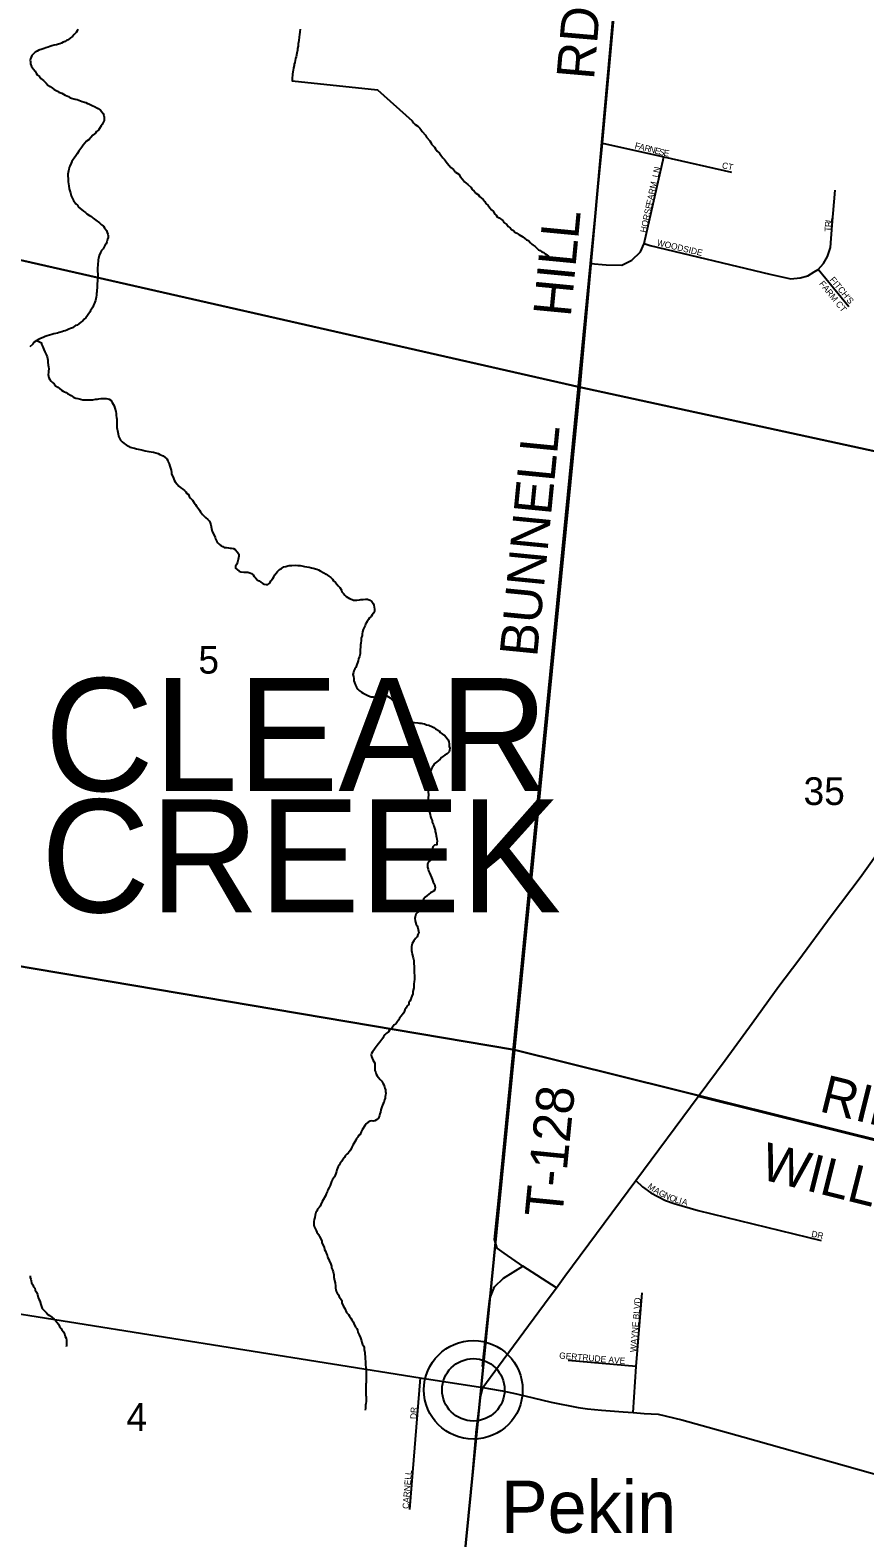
# Model space of a CAD drawing. Extents: x 1310247 to 1664935, y 284496 to 704931.
# Drawn here: x 1485468 to 1492120, y 550670 to 562696 of the extents above; entities that cross this region are included whole.
import ezdxf

# ---------------------------------------------------------------- set-up
doc = ezdxf.new("R2010")
doc.units = 0
for name, color, linetype in [('GM_P_State_Location', 7, 'Continuous'), ('GM_X_Airport_Location_Class_2', 7, 'Continuous'), ('GM_X_County', 7, 'Continuous'), ('GM_X_County_Subdivision_Text', 7, 'Continuous'), ('GM_X_Interstate_Route', 7, 'Continuous'), ('GM_X_Interstate_Shield', 7, 'Continuous'), ('GM_X_Major_River_Text', 7, 'Continuous'), ('GM_X_Minor_River_Text', 7, 'Continuous'), ('GM_X_State_Location', 7, 'Continuous'), ('GM_X_Township_Subdivision', 7, 'Continuous'), ('GM_X_Unincorporated', 7, 'Continuous'), ('GM_X_US_Location', 7, 'Continuous')]:
    doc.layers.add(name, color=color, linetype=linetype)

msp = doc.modelspace()

# ---------------------------------------------------------------- linework, layer by layer
at = {"layer": 'GM_X_County'}
for points in [[(1484985, 566465), (1490329, 565207), (1489850, 559847), (1484514, 561059)], [(1490329, 565207), (1495789, 564325), (1495337, 558653), (1489850, 559847)], [(1489850, 559847), (1489328, 554562), (1483996, 555463), (1484514, 561059)], [(1489850, 559847), (1495337, 558653), (1494845, 553189), (1489328, 554562)], [(1483996, 555463), (1489328, 554562), (1488797, 549176), (1483405, 549963)], [(1489328, 554562), (1494845, 553189), (1494321, 547636), (1488797, 549176)]]:
    msp.add_lwpolyline(points, close=True, dxfattribs=at)
at = {"layer": 'GM_X_County_Subdivision_Text'}
for points in [[(1489205, 553412), (1489935, 560833), (1490030, 561795), (1490223, 563932)], [(1493040, 553628), (1491765, 553947), (1490792, 554191)], [(1477698, 553888), (1481196, 553171), (1483684, 552728), (1488576, 551945), (1488918, 551893)], [(1489663, 552665), (1489396, 552837), (1489247, 552940), (1489191, 552981), (1489169, 553048), (1489205, 553412)], [(1489073, 552035), (1489121, 552487), (1489131, 552578), (1489168, 552673), (1489240, 552740), (1489396, 552837)], [(1488918, 551893), (1489075, 551869), (1489215, 551844), (1489232, 551841)], [(1489232, 551841), (1489344, 551817), (1489621, 551753), (1489837, 551709), (1489911, 551698), (1490021, 551688), (1490193, 551675), (1490275, 551669), (1490362, 551662), (1490474, 551655), (1490663, 551612), (1491149, 551474), (1491959, 551246), (1492457, 551105)]]:
    msp.add_lwpolyline(points, dxfattribs=at)
at = {"layer": 'GM_X_Interstate_Shield'}
for points in [[(1490792, 554191), (1491006, 554481), (1491222, 554775), (1491436, 555069), (1491593, 555280), (1491851, 555630), (1492083, 555937), (1492275, 556204), (1492413, 556384), (1492492, 556480), (1492583, 556587), (1492745, 556782), (1492872, 556936), (1492951, 557037), (1493117, 557226), (1493290, 557400)], [(1489730, 552756), (1490294, 553519), (1490792, 554191)], [(1489605, 552587), (1489663, 552665), (1489730, 552756)], [(1489200, 552038), (1489605, 552587)], [(1489024, 551505), (1489024, 551511), (1489056, 551791), (1489075, 551869), (1489200, 552038)], [(1488528, 546481), (1488540, 546598), (1488588, 547140), (1488643, 547633), (1488667, 547918), (1488720, 548414), (1488751, 548731), (1488811, 549295), (1488864, 549845), (1488920, 550420), (1488962, 550827), (1488990, 551137), (1489024, 551505)]]:
    msp.add_lwpolyline(points, dxfattribs=at)
at = {"layer": 'GM_X_Major_River_Text'}
msp.add_line((1489000, 551850), (1489000, 551850), dxfattribs=at)
at = {"layer": 'GM_X_Minor_River_Text'}
for points in [[(1485848, 562703), (1485842, 562691), (1485834, 562678), (1485819, 562662), (1485807, 562646), (1485791, 562635), (1485772, 562619), (1485760, 562615), (1485748, 562604), (1485731, 562600), (1485719, 562592), (1485705, 562587), (1485693, 562583), (1485677, 562579), (1485659, 562576), (1485642, 562570), (1485626, 562564), (1485612, 562561), (1485594, 562555), (1485580, 562550), (1485565, 562544), (1485537, 562537)], [(1487620, 562703), (1487618, 562681), (1487615, 562657), (1487613, 562643), (1487610, 562611), (1487608, 562599), (1487605, 562587), (1487605, 562569), (1487598, 562549), (1487598, 562535), (1487593, 562511), (1487587, 562483), (1487584, 562469), (1487577, 562437), (1487573, 562425), (1487573, 562413), (1487568, 562395), (1487564, 562375), (1487561, 562363), (1487559, 562345), (1487559, 562333), (1487556, 562319), (1487556, 562303), (1487556, 562291), (1488236, 562220), (1488514, 561972), (1488524, 561956), (1488536, 561944), (1488558, 561929), (1488573, 561915), (1488583, 561902), (1488593, 561886), (1488618, 561859), (1488626, 561843), (1488653, 561812), (1488661, 561800), (1488668, 561786), (1488692, 561761), (1488699, 561749), (1488711, 561731), (1488731, 561714), (1488740, 561698), (1488758, 561677), (1488771, 561665), (1488779, 561653), (1488791, 561634), (1488808, 561616), (1488822, 561601), (1488842, 561583), (1488859, 561564), (1488885, 561546), (1488896, 561529), (1488914, 561507), (1488929, 561486)], [(1485537, 562537), (1485525, 562527), (1485507, 562521), (1485494, 562506), (1485482, 562494), (1485476, 562480), (1485471, 562468), (1485469, 562456), (1485471, 562442), (1485472, 562428), (1485480, 562406), (1485495, 562385), (1485507, 562369), (1485516, 562352), (1485524, 562338), (1485542, 562326), (1485552, 562311), (1485563, 562303), (1485575, 562293), (1485597, 562274), (1485608, 562258), (1485628, 562247), (1485646, 562233), (1485660, 562222), (1485671, 562216), (1485685, 562208), (1485697, 562201), (1485721, 562193), (1485735, 562186), (1485747, 562176), (1485775, 562167), (1485788, 562157), (1485826, 562146), (1485842, 562142), (1485870, 562131), (1485882, 562127), (1485900, 562120), (1485912, 562118), (1485924, 562111), (1485936, 562107), (1485947, 562103), (1485969, 562092), (1485981, 562086), (1485999, 562077), (1486011, 562071), (1486029, 562057), (1486040, 562044), (1486050, 562030), (1486056, 562016), (1486057, 562002), (1486057, 561988), (1486057, 561974), (1486050, 561960), (1486042, 561944), (1486035, 561932), (1486021, 561912), (1486012, 561899), (1485998, 561887), (1485988, 561875), (1485969, 561857), (1485951, 561838), (1485938, 561824), (1485918, 561811), (1485903, 561795), (1485891, 561779), (1485879, 561763), (1485872, 561752), (1485856, 561730), (1485843, 561710), (1485833, 561694), (1485818, 561675), (1485810, 561663), (1485801, 561649), (1485795, 561635), (1485784, 561611), (1485780, 561599), (1485776, 561585), (1485773, 561573), (1485769, 561547), (1485768, 561531), (1485770, 561511), (1485772, 561499), (1485771, 561485), (1485773, 561471), (1485776, 561453), (1485780, 561431), (1485785, 561413), (1485789, 561398), (1485793, 561386), (1485794, 561374), (1485806, 561354), (1485814, 561338), (1485833, 561311), (1485845, 561299), (1485854, 561284), (1485878, 561264), (1485894, 561251), (1485909, 561241), (1485921, 561231), (1485941, 561218), (1485957, 561208)], [(1488929, 561486), (1488957, 561464), (1488979, 561443), (1488992, 561425), (1489006, 561410), (1489019, 561396), (1489041, 561381), (1489049, 561369), (1489078, 561344), (1489092, 561328), (1489100, 561313), (1489119, 561297), (1489133, 561279), (1489146, 561262), (1489160, 561248), (1489170, 561231), (1489181, 561219), (1489191, 561207), (1489205, 561198), (1489235, 561176), (1489244, 561161), (1489266, 561145), (1489278, 561130), (1489295, 561118), (1489305, 561106), (1489319, 561097), (1489331, 561085), (1489348, 561076), (1489362, 561066), (1489394, 561047), (1489410, 561035), (1489425, 561024), (1489439, 561018), (1489455, 561000), (1489467, 560989), (1489478, 560981), (1489494, 560970), (1489506, 560956), (1489520, 560944), (1489533, 560939), (1489547, 560927), (1489561, 560921), (1489573, 560912), (1489587, 560904), (1489599, 560894), (1489610, 560883)], [(1485957, 561208), (1485970, 561195), (1485992, 561179), (1486022, 561158), (1486035, 561145), (1486053, 561131), (1486061, 561119), (1486076, 561098), (1486082, 561082), (1486086, 561068), (1486089, 561056), (1486089, 561042), (1486084, 561028), (1486078, 561006), (1486074, 560992), (1486063, 560978), (1486059, 560966), (1486050, 560950), (1486038, 560937), (1486030, 560921), (1486019, 560899), (1486012, 560875), (1486010, 560863), (1486010, 560851), (1486007, 560835), (1486007, 560821), (1486006, 560799), (1486006, 560783), (1486006, 560771), (1486007, 560753), (1486007, 560737), (1486004, 560709), (1486004, 560695), (1486003, 560671), (1486003, 560655), (1486002, 560640), (1486000, 560622), (1486000, 560608), (1485997, 560594), (1485997, 560582), (1485994, 560566), (1485992, 560552), (1485990, 560540), (1485983, 560527), (1485979, 560513), (1485973, 560501), (1485968, 560485), (1485958, 560471), (1485950, 560459), (1485943, 560447), (1485937, 560435), (1485924, 560420), (1485912, 560402), (1485898, 560390), (1485889, 560378), (1485873, 560365), (1485857, 560353), (1485842, 560343), (1485830, 560340), (1485818, 560332), (1485806, 560322), (1485791, 560317), (1485777, 560311), (1485761, 560303), (1485747, 560298), (1485735, 560294), (1485720, 560288), (1485700, 560283), (1485686, 560279), (1485656, 560274), (1485640, 560268), (1485623, 560263), (1485605, 560257), (1485587, 560252), (1485571, 560244), (1485551, 560236), (1485536, 560229), (1485522, 560221), (1485500, 560206), (1485489, 560192), (1485465, 560170)], [(1485522, 560221), (1485558, 560202), (1485559, 560190), (1485567, 560176), (1485573, 560162), (1485578, 560147), (1485584, 560129), (1485594, 560115), (1485599, 560103), (1485603, 560091), (1485607, 560076), (1485608, 560062), (1485610, 560048), (1485613, 560024), (1485615, 560010), (1485617, 559994), (1485614, 559976), (1485614, 559964), (1485613, 559950), (1485615, 559936), (1485617, 559922), (1485624, 559909), (1485636, 559897), (1485646, 559885), (1485660, 559874), (1485671, 559858), (1485689, 559848), (1485701, 559837), (1485719, 559825), (1485730, 559816), (1485742, 559810), (1485754, 559804), (1485766, 559796), (1485794, 559781), (1485817, 559766), (1485833, 559760), (1485847, 559757), (1485869, 559751), (1485887, 559748), (1485901, 559748), (1485917, 559748), (1485935, 559747), (1485951, 559747), (1485967, 559748), (1485988, 559752), (1486004, 559753), (1486016, 559755), (1486032, 559757), (1486052, 559758), (1486074, 559758), (1486086, 559755), (1486098, 559751), (1486110, 559743), (1486121, 559726), (1486131, 559712), (1486139, 559698), (1486144, 559680), (1486150, 559653), (1486153, 559637), (1486155, 559623), (1486157, 559607), (1486158, 559593), (1486160, 559569), (1486159, 559555), (1486159, 559541), (1486160, 559527), (1486162, 559513), (1486164, 559501), (1486166, 559489), (1486169, 559476), (1486173, 559458), (1486180, 559442), (1486188, 559426), (1486202, 559411), (1486217, 559399), (1486233, 559388), (1486251, 559378), (1486263, 559370), (1486299, 559361), (1486315, 559356), (1486355, 559347), (1486366, 559345), (1486386, 559340), (1486414, 559336), (1486432, 559333), (1486452, 559329), (1486470, 559324), (1486488, 559318), (1486502, 559310), (1486528, 559299), (1486544, 559286), (1486557, 559276), (1486565, 559264), (1486569, 559252), (1486576, 559237), (1486582, 559217), (1486586, 559201), (1486593, 559185), (1486595, 559167), (1486596, 559153), (1486606, 559134)], [(1486606, 559134), (1486610, 559122), (1486617, 559106), (1486623, 559094), (1486639, 559075), (1486652, 559057), (1486668, 559046), (1486684, 559034), (1486697, 559024), (1486709, 559013), (1486717, 559001), (1486729, 558991), (1486736, 558977), (1486746, 558962), (1486762, 558946), (1486775, 558925), (1486785, 558913), (1486795, 558899), (1486806, 558884), (1486818, 558868), (1486827, 558854), (1486843, 558833), (1486853, 558821), (1486866, 558809), (1486884, 558792), (1486898, 558778), (1486903, 558766), (1486909, 558749), (1486914, 558721), (1486920, 558697), (1486929, 558677), (1486943, 558650), (1486946, 558638), (1486956, 558618), (1486964, 558606), (1486975, 558595), (1486991, 558583), (1487003, 558577), (1487015, 558570), (1487033, 558568), (1487049, 558565), (1487061, 558563), (1487073, 558563), (1487089, 558560), (1487103, 558554), (1487120, 558531), (1487130, 558515), (1487131, 558501), (1487127, 558473), (1487120, 558453), (1487116, 558437), (1487105, 558419), (1487105, 558405), (1487117, 558393), (1487134, 558381), (1487146, 558376), (1487172, 558372), (1487190, 558373), (1487204, 558373), (1487218, 558368), (1487232, 558362), (1487246, 558350), (1487254, 558337), (1487265, 558327), (1487281, 558309), (1487293, 558302), (1487307, 558292), (1487322, 558282), (1487334, 558277), (1487348, 558273), (1487362, 558275), (1487379, 558284), (1487387, 558304), (1487402, 558322), (1487410, 558334), (1487419, 558351), (1487439, 558377), (1487456, 558393), (1487472, 558402), (1487490, 558414), (1487505, 558417), (1487521, 558423), (1487533, 558425), (1487553, 558426), (1487579, 558428), (1487601, 558425), (1487621, 558425), (1487633, 558422), (1487655, 558418), (1487673, 558415), (1487693, 558411), (1487711, 558406), (1487725, 558404), (1487753, 558395), (1487767, 558391), (1487779, 558384), (1487810, 558368), (1487828, 558357), (1487848, 558341), (1487865, 558330), (1487879, 558316)], [(1487879, 558316), (1487887, 558304), (1487903, 558289), (1487912, 558277), (1487924, 558264), (1487936, 558250), (1487949, 558228), (1487953, 558216), (1487965, 558203), (1487976, 558189), (1487988, 558179), (1488000, 558170), (1488014, 558162), (1488034, 558153), (1488045, 558149), (1488059, 558149), (1488072, 558150), (1488092, 558152), (1488104, 558154), (1488122, 558155), (1488140, 558157), (1488156, 558156), (1488174, 558148), (1488192, 558137), (1488201, 558123), (1488207, 558109), (1488209, 558093), (1488212, 558077), (1488212, 558061), (1488205, 558045), (1488195, 558033), (1488185, 558019), (1488172, 558007), (1488164, 557994), (1488153, 557980), (1488141, 557958), (1488137, 557946), (1488128, 557926), (1488122, 557914), (1488117, 557896), (1488115, 557880), (1488113, 557868), (1488106, 557845), (1488105, 557828), (1488103, 557806), (1488101, 557792), (1488100, 557776), (1488098, 557754), (1488097, 557736), (1488097, 557722), (1488092, 557700), (1488086, 557682), (1488083, 557666), (1488077, 557649), (1488072, 557637), (1488064, 557613), (1488056, 557601), (1488049, 557585), (1488045, 557573), (1488040, 557555), (1488044, 557539), (1488047, 557523), (1488049, 557505), (1488053, 557493), (1488062, 557470), (1488068, 557456), (1488081, 557440), (1488091, 557427), (1488109, 557415), (1488121, 557407), (1488154, 557392), (1488166, 557387), (1488186, 557379), (1488202, 557377), (1488216, 557376), (1488232, 557380), (1488251, 557385), (1488265, 557389), (1488279, 557391), (1488297, 557390), (1488311, 557386), (1488325, 557379), (1488337, 557371), (1488354, 557355), (1488366, 557340), (1488380, 557328), (1488391, 557310), (1488401, 557295), (1488410, 557279), (1488416, 557263), (1488422, 557251), (1488433, 557238), (1488439, 557220), (1488437, 557206), (1488438, 557190), (1488452, 557184), (1488464, 557181), (1488488, 557177), (1488500, 557174), (1488516, 557174), (1488530, 557172)], [(1488530, 557172), (1488558, 557171), (1488570, 557169), (1488584, 557168), (1488596, 557166), (1488612, 557162), (1488628, 557155), (1488646, 557151), (1488674, 557138), (1488686, 557132), (1488699, 557123), (1488727, 557106), (1488737, 557094), (1488751, 557084), (1488770, 557071), (1488782, 557059), (1488799, 557034), (1488805, 557018), (1488807, 557004), (1488808, 556982), (1488812, 556968), (1488811, 556952), (1488807, 556940), (1488791, 556924), (1488772, 556913), (1488758, 556903), (1488746, 556893), (1488735, 556880), (1488719, 556868), (1488707, 556858), (1488688, 556843), (1488682, 556829), (1488673, 556813), (1488665, 556797), (1488656, 556773), (1488654, 556755), (1488649, 556731), (1488647, 556705), (1488646, 556687), (1488643, 556659), (1488643, 556645), (1488640, 556621), (1488642, 556595), (1488641, 556571), (1488642, 556545), (1488640, 556523), (1488640, 556511), (1488641, 556497), (1488643, 556484), (1488645, 556470), (1488650, 556458), (1488656, 556440), (1488659, 556424), (1488663, 556408), (1488671, 556391), (1488672, 556379), (1488682, 556357), (1488686, 556345), (1488691, 556331), (1488695, 556315), (1488696, 556303), (1488702, 556288), (1488704, 556270), (1488707, 556256), (1488709, 556244), (1488713, 556224), (1488710, 556212), (1488708, 556198), (1488692, 556194), (1488677, 556181), (1488675, 556169), (1488673, 556157), (1488672, 556139), (1488670, 556123), (1488669, 556109), (1488667, 556097), (1488663, 556085), (1488657, 556073), (1488644, 556061), (1488636, 556047), (1488635, 556031), (1488635, 556019), (1488639, 556003), (1488642, 555989), (1488652, 555973), (1488660, 555956), (1488667, 555936), (1488673, 555924), (1488680, 555900), (1488690, 555883), (1488693, 555871), (1488695, 555857), (1488693, 555841), (1488686, 555829), (1488674, 555823), (1488660, 555814), (1488646, 555804), (1488631, 555792), (1488617, 555781), (1488602, 555765), (1488598, 555751)], [(1488598, 555751), (1488596, 555739), (1488593, 555725), (1488591, 555707), (1488585, 555693), (1488580, 555681), (1488564, 555670), (1488554, 555658), (1488541, 555644), (1488537, 555624), (1488534, 555610), (1488536, 555594), (1488540, 555580), (1488545, 555562), (1488553, 555550), (1488558, 555535), (1488560, 555521), (1488562, 555509), (1488566, 555497), (1488559, 555481), (1488553, 555463), (1488538, 555450), (1488526, 555432), (1488513, 555410), (1488509, 555398), (1488508, 555386), (1488508, 555370), (1488508, 555354), (1488511, 555340), (1488513, 555326), (1488520, 555296), (1488526, 555275), (1488527, 555249), (1488529, 555229), (1488528, 555211), (1488529, 555185), (1488529, 555173), (1488531, 555157), (1488530, 555141), (1488530, 555125), (1488529, 555105), (1488527, 555089), (1488527, 555075), (1488526, 555057), (1488519, 555027), (1488519, 555009), (1488510, 554991), (1488506, 554977), (1488502, 554963), (1488493, 554951), (1488487, 554939), (1488485, 554925), (1488474, 554913), (1488466, 554896), (1488455, 554880), (1488449, 554866), (1488443, 554854), (1488434, 554842), (1488424, 554830), (1488412, 554815), (1488405, 554799), (1488395, 554787), (1488384, 554773), (1488370, 554762), (1488362, 554750), (1488351, 554736), (1488331, 554718), (1488325, 554706), (1488306, 554693), (1488294, 554681), (1488285, 554667), (1488279, 554655), (1488254, 554624), (1488242, 554606), (1488227, 554586), (1488219, 554575), (1488208, 554559), (1488196, 554547), (1488188, 554533), (1488187, 554521), (1488189, 554509), (1488195, 554495), (1488200, 554483), (1488208, 554469), (1488214, 554456), (1488216, 554444), (1488215, 554424), (1488215, 554410), (1488216, 554396), (1488222, 554380), (1488226, 554368), (1488235, 554356), (1488245, 554341), (1488257, 554325), (1488270, 554312), (1488280, 554296), (1488288, 554282), (1488293, 554268), (1488295, 554256), (1488301, 554244), (1488300, 554229)], [(1488300, 554229), (1488302, 554217), (1488300, 554201), (1488297, 554189), (1488297, 554177), (1488291, 554163), (1488288, 554141), (1488280, 554128), (1488267, 554100), (1488264, 554084), (1488260, 554066), (1488256, 554052), (1488253, 554038), (1488245, 554016), (1488228, 554003), (1488214, 553995), (1488202, 553993), (1488190, 553995), (1488178, 553994), (1488162, 553986), (1488147, 553972), (1488139, 553961), (1488114, 553925), (1488106, 553909), (1488097, 553887), (1488085, 553878), (1488080, 553866), (1488070, 553854), (1488064, 553842), (1488055, 553828), (1488047, 553816), (1488041, 553801), (1488032, 553787), (1488020, 553763), (1488011, 553749), (1488003, 553737), (1487991, 553730), (1487978, 553716), (1487974, 553704), (1487957, 553686), (1487951, 553674), (1487939, 553657), (1487932, 553643), (1487924, 553631), (1487917, 553617), (1487913, 553605), (1487909, 553591), (1487904, 553577), (1487900, 553563), (1487894, 553549), (1487879, 553528), (1487871, 553512), (1487864, 553496), (1487858, 553480), (1487851, 553464), (1487841, 553446), (1487839, 553434), (1487826, 553413), (1487822, 553397), (1487803, 553365), (1487796, 553353), (1487786, 553329), (1487779, 553315), (1487771, 553304), (1487759, 553292), (1487752, 553276), (1487746, 553264), (1487739, 553244), (1487737, 553224), (1487732, 553208), (1487728, 553194), (1487728, 553182), (1487729, 553166), (1487733, 553152), (1487739, 553138), (1487748, 553122), (1487754, 553109), (1487767, 553089), (1487773, 553073), (1487787, 553050), (1487792, 553036), (1487794, 553022), (1487811, 552988), (1487815, 552969), (1487822, 552955), (1487830, 552935), (1487835, 552923), (1487839, 552909), (1487845, 552894), (1487850, 552882), (1487864, 552852), (1487869, 552836), (1487871, 552823), (1487877, 552807), (1487882, 552791), (1487888, 552767), (1487889, 552749), (1487895, 552723), (1487898, 552704), (1487901, 552676), (1487903, 552662)], [(1485468, 552759), (1485469, 552747), (1485473, 552733), (1485477, 552719), (1485480, 552703), (1485490, 552687), (1485495, 552672), (1485505, 552660), (1485509, 552646), (1485520, 552630), (1485528, 552611), (1485531, 552587), (1485537, 552573), (1485545, 552559), (1485552, 552530), (1485558, 552514), (1485565, 552500), (1485575, 552488), (1485587, 552475), (1485599, 552465), (1485608, 552451), (1485622, 552444), (1485640, 552430), (1485659, 552413), (1485671, 552403), (1485683, 552387), (1485693, 552374), (1485702, 552356), (1485716, 552340), (1485721, 552328), (1485733, 552313), (1485739, 552301), (1485745, 552289), (1485748, 552275), (1485754, 552261), (1485757, 552246), (1485759, 552232), (1485759, 552216), (1485758, 552204), (1485756, 552192)], [(1487903, 552662), (1487905, 552650), (1487908, 552636), (1487916, 552620), (1487926, 552607), (1487931, 552593), (1487941, 552579), (1487951, 552563), (1487952, 552545), (1487964, 552520), (1487977, 552498), (1487990, 552467), (1488004, 552451), (1488014, 552437), (1488023, 552422), (1488031, 552408), (1488043, 552392), (1488048, 552378), (1488062, 552351), (1488071, 552339), (1488077, 552327), (1488081, 552311), (1488090, 552288), (1488100, 552266), (1488109, 552242), (1488111, 552229), (1488118, 552213), (1488126, 552201), (1488130, 552187), (1488131, 552171), (1488135, 552147), (1488136, 552133), (1488138, 552120), (1488138, 552108), (1488139, 552094), (1488141, 552080), (1488141, 552062), (1488142, 552048), (1488144, 552032), (1488143, 552018), (1488145, 552000), (1488145, 551986), (1488146, 551964), (1488146, 551948), (1488145, 551934), (1488145, 551920), (1488145, 551908), (1488144, 551894), (1488144, 551881), (1488144, 551867), (1488143, 551845), (1488144, 551825), (1488144, 551807), (1488146, 551795), (1488145, 551783), (1488147, 551769), (1488145, 551757), (1488144, 551741), (1488142, 551727), (1488142, 551715), (1488141, 551703), (1488139, 551687)]]:
    msp.add_lwpolyline(points, dxfattribs=at)
at = {"layer": 'GM_X_State_Location'}
for points in [[(1490030, 561795), (1490518, 561684), (1491057, 561564)], [(1489935, 560833), (1490058, 560824), (1490184, 560822), (1490263, 560861), (1490332, 560928), (1490363, 560993), (1490518, 561684)], [(1490363, 560993), (1490409, 560978), (1491362, 560750), (1491530, 560713), (1491606, 560721), (1491665, 560737), (1491717, 560767), (1491749, 560787), (1491791, 560835), (1491824, 560891), (1491847, 560963), (1491860, 561140), (1491885, 561420)], [(1491993, 560489), (1491749, 560787)], [(1490294, 553519), (1490349, 553469), (1490416, 553422), (1490531, 553360), (1490602, 553336), (1490792, 553280), (1491773, 553041)], [(1490275, 551669), (1490297, 552036), (1490347, 552625)], [(1490297, 552036), (1489757, 552085)], [(1488576, 551945), (1488491, 550895)]]:
    msp.add_lwpolyline(points, dxfattribs=at)
at = {"layer": 'GM_X_Unincorporated'}
for radius in [393, 249]:
    msp.add_circle((1489000, 551850), radius, dxfattribs=at)

# ---------------------------------------------------------------- texts
at = {"layer": 'GM_P_State_Location'}
for s, rotation, p in [('F', 345.6457, (1490283, 561753)), ('A', 345.6403, (1490317, 561744)), ('R', 345.6162, (1490360, 561733)), ('N', 345.6614, (1490399, 561724)), ('E', 345.639, (1490441, 561713)), ('S', 345.586, (1490475, 561704)), ('E', 350.255, (1490514, 561694)), ('CT', 347.4763, (1490978, 561595)), ('LN', 78.1183, (1490474, 561517)), ('FARM', 78.2293, (1490426, 561297)), ('HORSE', 77.4727, (1490377, 561077)), ('R', 85.8434, (1491851, 561123)), ('L', 82.1327, (1491854, 561161)), ('WOODSIDE', 346.7162, (1490459, 560979)), ('T', 89.6994, (1491851, 561088)), ('FARM CT', 309.0947, (1491753, 560671)), ("FITCH'S", 309.369, (1491837, 560703)), ('M', 324.0409, (1490384, 553462)), ('A', 331.0129, (1490432, 553427)), ('G', 332.2717, (1490472, 553405)), ('N', 334.6943, (1490513, 553384)), ('O', 339.7486, (1490557, 553363)), ('L', 343.5149, (1490602, 553347)), ('I', 344.4754, (1490636, 553336)), ('A', 344.9458, (1490658, 553330)), ('DR', 348.1183, (1491691, 553072)), ('WAYNE BLVD', 85.0837, (1490298, 552148)), ('GERTRUDE AVE', 355.1456, (1489683, 552100)), ('DR', 86.989, (1488547, 551616)), ('CARNELL', 85.5352, (1488485, 550899))]:
    msp.add_text(s, height=50, rotation=rotation, dxfattribs=at).set_placement(p)
at = {"layer": 'GM_X_Airport_Location_Class_2'}
for s, p in [('CLEAR', (1485584, 556627)), ('CREEK', (1485554, 555659))]:
    msp.add_text(s, height=900, rotation=0, dxfattribs=at).set_placement(p)
at = {"layer": 'GM_X_Interstate_Route'}
msp.add_text('Pekin', height=417, rotation=0, dxfattribs=at).set_placement((1489221, 550709))
at = {"layer": 'GM_X_Township_Subdivision'}
for s, rotation, p in [('RD', 85.0717, (1489961, 562295)), ('HILL', 84.5461, (1489776, 560403)), ('BUNNELL', 84.3923, (1489508, 557690)), ('RILEY', 346.0791, (1491748, 554074)), ('T-128', 84.373, (1489708, 553217)), ('WILLS RD', 345.9639, (1491274, 553535))]:
    msp.add_text(s, height=300, rotation=rotation, dxfattribs=at).set_placement(p)
at = {"layer": 'GM_X_US_Location'}
for s, p in [('5', (1486809, 557563)), ('35', (1491632, 556515)), ('4', (1486235, 551523))]:
    msp.add_text(s, height=221, rotation=0, dxfattribs=at).set_placement(p)

doc.saveas('drawing.dxf')
